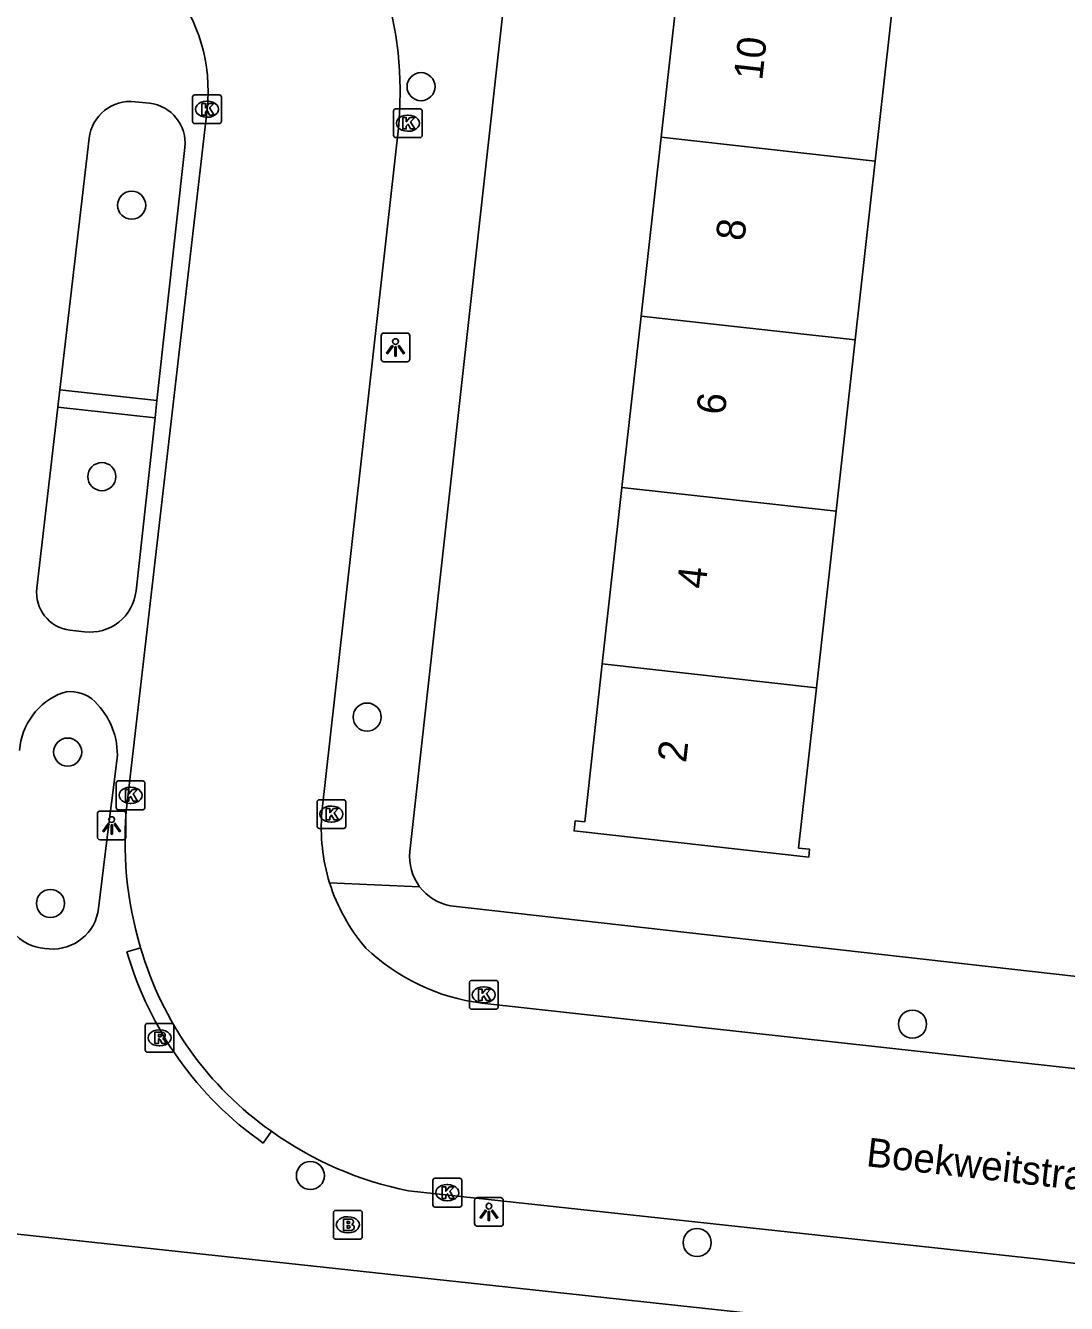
# Model space of a CAD drawing. Extents: x 162026 to 163499, y 387297 to 388169.
# Drawn here: x 162652.76 to 162688.99, y 387418.63 to 387463.09 of the extents above; entities that cross this region are included whole.
import ezdxf

# ---------------------------------------------------------------- set-up
doc = ezdxf.new("R2010")
doc.units = 0
for name, color, linetype in [('IMGEO_Boom', 7, 'Continuous'), ('IMGEO_Brandkraan', 7, 'Continuous'), ('IMGEO_Kolk', 7, 'Continuous'), ('IMGEO_Lichtpunt', 7, 'Continuous'), ('IMGEO_Openbare_ruimte_label', 7, 'Continuous'), ('IMGEO_Pand', 7, 'Continuous'), ('IMGEO_Pand_nummerreeks', 7, 'Continuous'), ('IMGEO_Rijbaan_lokaal_open', 7, 'Continuous'), ('IMGEO_Rioolput', 7, 'Continuous'), ('IMGEO_Voetpad_open', 7, 'Continuous')]:
    doc.layers.add(name, color=color, linetype=linetype)

msp = doc.modelspace()

# ---------------------------------------------------------------- linework, layer by layer
at = {"layer": 'IMGEO_Boom'}
for centre in [(162666.53, 387460.963), (162656.456, 387456.838), (162655.419, 387447.395), (162664.653, 387439.031), (162654.229, 387437.813), (162653.63, 387432.546), (162683.635, 387428.347), (162662.678, 387423.079), (162676.139, 387420.749)]:
    msp.add_circle(centre, 0.489, dxfattribs=at)
at = {"layer": 'IMGEO_Brandkraan'}
for p, q in [((162663.481, 387420.941), (162663.481, 387421.793)), ((162663.556, 387421.867), (162664.408, 387421.867)), ((162664.482, 387421.793), (162664.482, 387420.941)), ((162663.969, 387421.647), (162663.994, 387421.647)), ((162664.408, 387420.867), (162663.556, 387420.867)), ((162663.992, 387421.087), (162663.967, 387421.087))]:
    msp.add_line(p, q, dxfattribs=at)
for points in [[(162663.481, 387420.941), (162663.481, 387421.793)], [(162663.556, 387421.867), (162664.408, 387421.867)], [(162664.482, 387421.793), (162664.482, 387420.941)], [(162663.829, 387421.567), (162663.829, 387421.167), (162664.042, 387421.167)], [(162664.06, 387421.567), (162663.829, 387421.567)], [(162664.008, 387421.486), (162663.954, 387421.486), (162663.954, 387421.41)], [(162663.954, 387421.41), (162664.007, 387421.41)], [(162664.016, 387421.334), (162663.954, 387421.334), (162663.954, 387421.253)], [(162663.954, 387421.253), (162664.016, 387421.253)], [(162664.408, 387420.867), (162663.556, 387420.867)]]:
    msp.add_lwpolyline(points, dxfattribs=at)
for centre, radius, start, end in [((162663.558, 387421.791), 0.0765, 91.552, 178.448), ((162663.558, 387421.791), 0.0765, 91.552, 178.448), ((162664.406, 387421.791), 0.0765, 1.552, 88.448), ((162664.406, 387421.791), 0.0765, 1.552, 88.448), ((162664.009, 387421.448), 0.0379, 267.8285, 90.9355), ((162664.017, 387421.293), 0.0404, 269.8759, 90.5077), ((162664.064, 387421.422), 0.145, 59.4692, 91.5367), ((162664.089, 387421.469), 0.0922, 285.5137, 58.1501), ((162664.094, 387421.277), 0.105, 301.3115, 78.989), ((162663.558, 387420.943), 0.0765, 181.552, 268.448), ((162663.558, 387420.943), 0.0765, 181.552, 268.448), ((162664.048, 387421.418), 0.251, 268.6676, 293.5347), ((162664.406, 387420.943), 0.0765, 271.552, 358.448), ((162664.406, 387420.943), 0.0765, 271.552, 358.448)]:
    msp.add_arc(centre, radius, start, end, dxfattribs=at)
for centre, major_axis, ratio, start_param, end_param in [((162663.968, 387421.367), (-0.387, 0.002), 0.722429, 4.712389, 7.853982), ((162663.993, 387421.367), (-0.39, 0.002), 0.717154, 1.570796, 4.712389)]:
    msp.add_ellipse(centre, major_axis=major_axis, ratio=ratio, start_param=start_param, end_param=end_param, dxfattribs=at)
at = {"layer": 'IMGEO_Kolk'}
for p, q in [((162658.579, 387459.751), (162658.579, 387460.603)), ((162658.654, 387460.677), (162659.506, 387460.677)), ((162659.067, 387460.457), (162659.092, 387460.457)), ((162659.58, 387460.603), (162659.58, 387459.751)), ((162665.571, 387459.265), (162665.571, 387460.117)), ((162665.646, 387460.191), (162666.498, 387460.191)), ((162666.059, 387459.971), (162666.084, 387459.971)), ((162666.572, 387460.117), (162666.572, 387459.265)), ((162659.506, 387459.677), (162658.654, 387459.677)), ((162659.09, 387459.897), (162659.065, 387459.897)), ((162666.498, 387459.191), (162665.646, 387459.191)), ((162666.082, 387459.411), (162666.057, 387459.411)), ((162655.993, 387436.808), (162656.845, 387436.808)), ((162655.918, 387435.882), (162655.918, 387436.734)), ((162656.406, 387436.588), (162656.431, 387436.588)), ((162656.919, 387436.734), (162656.919, 387435.882)), ((162656.429, 387436.028), (162656.404, 387436.028)), ((162662.91, 387435.229), (162662.91, 387436.081)), ((162662.985, 387436.155), (162663.837, 387436.155)), ((162663.398, 387435.935), (162663.423, 387435.935)), ((162663.911, 387436.081), (162663.911, 387435.229)), ((162656.845, 387435.808), (162655.993, 387435.808)), ((162663.837, 387435.155), (162662.985, 387435.155)), ((162663.421, 387435.375), (162663.396, 387435.375)), ((162668.211, 387428.941), (162668.211, 387429.793)), ((162668.286, 387429.867), (162669.138, 387429.867)), ((162669.212, 387429.793), (162669.212, 387428.941)), ((162668.699, 387429.647), (162668.724, 387429.647)), ((162669.138, 387428.867), (162668.286, 387428.867)), ((162668.722, 387429.087), (162668.697, 387429.087)), ((162666.943, 387422.059), (162666.943, 387422.911)), ((162667.018, 387422.985), (162667.87, 387422.985)), ((162667.431, 387422.765), (162667.456, 387422.765)), ((162667.944, 387422.911), (162667.944, 387422.059)), ((162667.454, 387422.205), (162667.429, 387422.205)), ((162667.87, 387421.985), (162667.018, 387421.985))]:
    msp.add_line(p, q, dxfattribs=at)
for points in [[(162658.579, 387459.751), (162658.579, 387460.603)], [(162658.654, 387460.677), (162659.506, 387460.677)], [(162658.9, 387460.377), (162659.023, 387460.377), (162659.023, 387460.226), (162659.153, 387460.377), (162659.317, 387460.377), (162659.171, 387460.226), (162659.324, 387459.977), (162659.172, 387459.977), (162659.087, 387460.141), (162659.023, 387460.074), (162659.023, 387459.977), (162658.9, 387459.977), (162658.9, 387460.377)], [(162659.58, 387460.603), (162659.58, 387459.751)], [(162665.571, 387459.265), (162665.571, 387460.117)], [(162665.646, 387460.191), (162666.498, 387460.191)], [(162666.572, 387460.117), (162666.572, 387459.265)], [(162659.506, 387459.677), (162658.654, 387459.677)], [(162665.892, 387459.891), (162666.015, 387459.891), (162666.015, 387459.74), (162666.145, 387459.891), (162666.309, 387459.891), (162666.163, 387459.74), (162666.316, 387459.491), (162666.164, 387459.491), (162666.079, 387459.655), (162666.015, 387459.588), (162666.015, 387459.491), (162665.892, 387459.491), (162665.892, 387459.891)], [(162666.498, 387459.191), (162665.646, 387459.191)], [(162655.993, 387436.808), (162656.845, 387436.808)], [(162655.918, 387435.882), (162655.918, 387436.734)], [(162656.239, 387436.508), (162656.362, 387436.508), (162656.362, 387436.357), (162656.492, 387436.508), (162656.656, 387436.508), (162656.51, 387436.357), (162656.663, 387436.108), (162656.511, 387436.108), (162656.426, 387436.272), (162656.362, 387436.205), (162656.362, 387436.108), (162656.239, 387436.108), (162656.239, 387436.508)], [(162656.919, 387436.734), (162656.919, 387435.882)], [(162662.91, 387435.229), (162662.91, 387436.081)], [(162662.985, 387436.155), (162663.837, 387436.155)], [(162663.911, 387436.081), (162663.911, 387435.229)], [(162656.845, 387435.808), (162655.993, 387435.808)], [(162663.231, 387435.855), (162663.354, 387435.855), (162663.354, 387435.704), (162663.484, 387435.855), (162663.648, 387435.855), (162663.502, 387435.704), (162663.655, 387435.455), (162663.503, 387435.455), (162663.418, 387435.619), (162663.354, 387435.552), (162663.354, 387435.455), (162663.231, 387435.455), (162663.231, 387435.855)], [(162663.837, 387435.155), (162662.985, 387435.155)], [(162668.211, 387428.941), (162668.211, 387429.793)], [(162668.286, 387429.867), (162669.138, 387429.867)], [(162669.212, 387429.793), (162669.212, 387428.941)], [(162668.532, 387429.567), (162668.655, 387429.567), (162668.655, 387429.416), (162668.785, 387429.567), (162668.949, 387429.567), (162668.803, 387429.416), (162668.956, 387429.167), (162668.804, 387429.167), (162668.719, 387429.331), (162668.655, 387429.264), (162668.655, 387429.167), (162668.532, 387429.167), (162668.532, 387429.567)], [(162669.138, 387428.867), (162668.286, 387428.867)], [(162666.943, 387422.059), (162666.943, 387422.911)], [(162667.018, 387422.985), (162667.87, 387422.985)], [(162667.264, 387422.685), (162667.387, 387422.685), (162667.387, 387422.534), (162667.517, 387422.685), (162667.681, 387422.685), (162667.535, 387422.534), (162667.688, 387422.285), (162667.536, 387422.285), (162667.451, 387422.449), (162667.387, 387422.382), (162667.387, 387422.285), (162667.264, 387422.285), (162667.264, 387422.685)], [(162667.944, 387422.911), (162667.944, 387422.059)], [(162667.87, 387421.985), (162667.018, 387421.985)]]:
    msp.add_lwpolyline(points, dxfattribs=at)
for centre, start, end in [((162658.656, 387460.601), 91.552, 178.448), ((162658.656, 387460.601), 91.552, 178.448), ((162659.504, 387460.601), 1.552, 88.448), ((162659.504, 387460.601), 1.552, 88.448), ((162665.648, 387460.115), 91.552, 178.448), ((162665.648, 387460.115), 91.552, 178.448), ((162666.496, 387460.115), 1.552, 88.448), ((162666.496, 387460.115), 1.552, 88.448), ((162658.656, 387459.753), 181.552, 268.448), ((162658.656, 387459.753), 181.552, 268.448), ((162659.504, 387459.753), 271.552, 358.448), ((162659.504, 387459.753), 271.552, 358.448), ((162665.648, 387459.267), 181.552, 268.448), ((162665.648, 387459.267), 181.552, 268.448), ((162666.496, 387459.267), 271.552, 358.448), ((162666.496, 387459.267), 271.552, 358.448), ((162655.995, 387436.732), 91.552, 178.448), ((162655.995, 387436.732), 91.552, 178.448), ((162656.843, 387436.732), 1.552, 88.448), ((162656.843, 387436.732), 1.552, 88.448), ((162662.987, 387436.079), 91.552, 178.448), ((162662.987, 387436.079), 91.552, 178.448), ((162663.835, 387436.079), 1.552, 88.448), ((162663.835, 387436.079), 1.552, 88.448), ((162655.995, 387435.884), 181.552, 268.448), ((162655.995, 387435.884), 181.552, 268.448), ((162656.843, 387435.884), 271.552, 358.448), ((162656.843, 387435.884), 271.552, 358.448), ((162662.987, 387435.231), 181.552, 268.448), ((162662.987, 387435.231), 181.552, 268.448), ((162663.835, 387435.231), 271.552, 358.448), ((162663.835, 387435.231), 271.552, 358.448), ((162668.288, 387429.791), 91.552, 178.448), ((162668.288, 387429.791), 91.552, 178.448), ((162669.136, 387429.791), 1.552, 88.448), ((162669.136, 387429.791), 1.552, 88.448), ((162668.288, 387428.943), 181.552, 268.448), ((162668.288, 387428.943), 181.552, 268.448), ((162669.136, 387428.943), 271.552, 358.448), ((162669.136, 387428.943), 271.552, 358.448), ((162667.02, 387422.909), 91.552, 178.448), ((162667.02, 387422.909), 91.552, 178.448), ((162667.868, 387422.909), 1.552, 88.448), ((162667.868, 387422.909), 1.552, 88.448), ((162667.02, 387422.061), 181.552, 268.448), ((162667.02, 387422.061), 181.552, 268.448), ((162667.868, 387422.061), 271.552, 358.448), ((162667.868, 387422.061), 271.552, 358.448)]:
    msp.add_arc(centre, 0.0765, start, end, dxfattribs=at)
for centre, major_axis, ratio, start_param, end_param in [((162659.066, 387460.177), (-0.387, 0.002), 0.722429, 4.712389, 7.853982), ((162659.091, 387460.177), (-0.39, 0.002), 0.717154, 1.570796, 4.712389), ((162666.058, 387459.691), (-0.387, 0.002), 0.722429, 4.712389, 7.853982), ((162666.083, 387459.691), (-0.39, 0.002), 0.717154, 1.570796, 4.712389), ((162656.405, 387436.308), (-0.387, 0.002), 0.722429, 4.712389, 7.853982), ((162656.43, 387436.308), (-0.39, 0.002), 0.717154, 1.570796, 4.712389), ((162663.397, 387435.655), (-0.387, 0.002), 0.722429, 4.712389, 7.853982), ((162663.422, 387435.655), (-0.39, 0.002), 0.717154, 1.570796, 4.712389), ((162668.698, 387429.367), (-0.387, 0.002), 0.722429, 4.712389, 7.853982), ((162668.723, 387429.367), (-0.39, 0.002), 0.717154, 1.570796, 4.712389), ((162667.43, 387422.485), (-0.387, 0.002), 0.722429, 4.712389, 7.853982), ((162667.455, 387422.485), (-0.39, 0.002), 0.717154, 1.570796, 4.712389)]:
    msp.add_ellipse(centre, major_axis=major_axis, ratio=ratio, start_param=start_param, end_param=end_param, dxfattribs=at)
at = {"layer": 'IMGEO_Lichtpunt'}
for p, q in [((162666.044, 387452.39), (162665.236, 387452.39)), ((162666.044, 387452.39), (162665.236, 387452.39)), ((162665.142, 387452.295), (162665.142, 387451.488)), ((162665.142, 387452.295), (162665.142, 387451.488)), ((162666.138, 387451.488), (162666.138, 387452.295)), ((162666.138, 387451.488), (162666.138, 387452.295)), ((162665.236, 387451.394), (162666.044, 387451.394)), ((162665.236, 387451.394), (162666.044, 387451.394)), ((162655.263, 387435.665), (162655.263, 387434.858)), ((162655.263, 387435.665), (162655.263, 387434.858)), ((162656.165, 387435.76), (162655.357, 387435.76)), ((162656.165, 387435.76), (162655.357, 387435.76)), ((162656.259, 387434.858), (162656.259, 387435.665)), ((162656.259, 387434.858), (162656.259, 387435.665)), ((162655.357, 387434.764), (162656.165, 387434.764)), ((162655.357, 387434.764), (162656.165, 387434.764)), ((162668.395, 387422.217), (162668.395, 387421.41)), ((162668.395, 387422.217), (162668.395, 387421.41)), ((162669.297, 387422.312), (162668.489, 387422.312)), ((162669.297, 387422.312), (162668.489, 387422.312)), ((162669.391, 387421.41), (162669.391, 387422.217)), ((162669.391, 387421.41), (162669.391, 387422.217)), ((162668.489, 387421.316), (162669.297, 387421.316)), ((162668.489, 387421.316), (162669.297, 387421.316))]:
    msp.add_line(p, q, dxfattribs=at)
for points in [[(162665.516, 387451.959), (162665.555, 387451.931), (162665.367, 387451.669), (162665.329, 387451.696), (162665.516, 387451.959)], [(162665.728, 387451.931), (162665.766, 387451.958), (162665.953, 387451.696), (162665.914, 387451.668), (162665.728, 387451.931)], [(162665.618, 387451.911), (162665.665, 387451.911), (162665.665, 387451.589), (162665.618, 387451.589), (162665.618, 387451.911)], [(162655.637, 387435.329), (162655.676, 387435.301), (162655.488, 387435.039), (162655.45, 387435.066), (162655.637, 387435.329)], [(162655.739, 387435.281), (162655.786, 387435.281), (162655.786, 387434.959), (162655.739, 387434.959), (162655.739, 387435.281)], [(162655.849, 387435.301), (162655.887, 387435.328), (162656.074, 387435.066), (162656.035, 387435.038), (162655.849, 387435.301)], [(162668.769, 387421.881), (162668.808, 387421.853), (162668.62, 387421.591), (162668.582, 387421.618), (162668.769, 387421.881)], [(162668.871, 387421.833), (162668.918, 387421.833), (162668.918, 387421.511), (162668.871, 387421.511), (162668.871, 387421.833)], [(162668.981, 387421.853), (162669.019, 387421.88), (162669.206, 387421.618), (162669.167, 387421.59), (162668.981, 387421.853)]]:
    msp.add_lwpolyline(points, dxfattribs=at)
for centre in [(162665.641, 387452.093), (162655.762, 387435.463), (162668.894, 387422.015)]:
    msp.add_circle(centre, 0.0994, dxfattribs=at)
for centre, start, end in [((162665.236, 387452.295), 90, 180), ((162665.236, 387452.295), 90, 180), ((162666.044, 387452.295), 0, 90), ((162666.044, 387452.295), 0, 90), ((162665.236, 387451.488), 180, 270), ((162665.236, 387451.488), 180, 270), ((162666.044, 387451.488), 270, 0), ((162666.044, 387451.488), 270, 360), ((162655.357, 387435.665), 90, 180), ((162655.357, 387435.665), 90, 180), ((162656.165, 387435.665), 0, 90), ((162656.165, 387435.665), 0, 90), ((162655.357, 387434.858), 180, 270), ((162655.357, 387434.858), 180, 270), ((162656.165, 387434.858), 270, 0), ((162656.165, 387434.858), 270, 360), ((162668.489, 387422.217), 90, 180), ((162668.489, 387422.217), 90, 180), ((162669.297, 387422.217), 0, 90), ((162669.297, 387422.217), 0, 90), ((162668.489, 387421.41), 180, 270), ((162668.489, 387421.41), 180, 270), ((162669.297, 387421.41), 270, 0), ((162669.297, 387421.41), 270, 360)]:
    msp.add_arc(centre, 0.0946, start, end, dxfattribs=at)
at = {"layer": 'IMGEO_Pand'}
for points in [[(162674.885, 387459.207), (162675.546, 387465.121)], [(162682.999, 387464.288), (162682.338, 387458.374)], [(162674.19, 387452.983), (162674.885, 387459.207)], [(162674.885, 387459.207), (162682.338, 387458.374)], [(162682.338, 387458.374), (162681.643, 387452.15)], [(162673.524, 387447.023), (162674.19, 387452.983)], [(162674.19, 387452.983), (162681.643, 387452.15)], [(162681.643, 387452.15), (162680.978, 387446.19)], [(162672.838, 387440.878), (162673.524, 387447.023)], [(162673.524, 387447.023), (162680.978, 387446.19)], [(162680.978, 387446.19), (162680.291, 387440.044)], [(162680.291, 387440.044), (162679.669, 387434.473), (162680.055, 387434.429), (162680.025, 387434.158), (162671.859, 387435.07), (162671.898, 387435.426), (162672.225, 387435.389), (162672.838, 387440.878)], [(162680.291, 387440.044), (162672.838, 387440.878)]]:
    msp.add_lwpolyline(points, dxfattribs=at)
at = {"layer": 'IMGEO_Rijbaan_lokaal_open'}
for points in [[(162659.081, 387460.172), (162656.3, 387436.047)], [(162665.755, 387459.624), (162663.081, 387435.727)], [(162668.642, 387429.077), (162693.371, 387426.347)], [(162666.089, 387422.548), (162688.061, 387420.165), (162714.071, 387417.082), (162714.253, 387417.06)]]:
    msp.add_lwpolyline(points, dxfattribs=at)
for centre, radius, start, end in [((162653.204, 387460.764), 12.602, 354.8102, 83.4959), ((162653.302, 387460.819), 5.815, 353.6134, 83.5429), ((162669.02, 387434.69), 12.793, 173.9111, 196.7562), ((162669.476, 387435.172), 6.419, 175.0376, 197.2903), ((162669.459, 387435.172), 6.403, 197.3362, 220.7302), ((162668.124, 387434.282), 11.818, 196.1134, 234.8515), ((162669.555, 387436.204), 7.186, 226.4777, 262.6982), ((162668.529, 387434.689), 12.384, 234.4062, 258.638)]:
    msp.add_arc(centre, radius, start, end, dxfattribs=at)
at = {"layer": 'IMGEO_Rioolput'}
for p, q in [((162657.003, 387428.372), (162657.855, 387428.372)), ((162656.928, 387427.446), (162656.928, 387428.298)), ((162657.416, 387428.152), (162657.441, 387428.152)), ((162657.929, 387428.298), (162657.929, 387427.446)), ((162657.439, 387427.592), (162657.414, 387427.592)), ((162657.855, 387427.372), (162657.003, 387427.372))]:
    msp.add_line(p, q, dxfattribs=at)
for points in [[(162657.003, 387428.372), (162657.855, 387428.372)], [(162656.928, 387427.446), (162656.928, 387428.298)], [(162657.517, 387428.07), (162657.265, 387428.072), (162657.265, 387427.672)], [(162657.443, 387427.991), (162657.389, 387427.991), (162657.389, 387427.91)], [(162657.929, 387428.298), (162657.929, 387427.446)], [(162657.265, 387427.672), (162657.389, 387427.672), (162657.389, 387427.834), (162657.4, 387427.834)], [(162657.389, 387427.91), (162657.441, 387427.91)], [(162657.447, 387427.805), (162657.518, 387427.672), (162657.658, 387427.672), (162657.593, 387427.798)], [(162657.855, 387427.372), (162657.003, 387427.372)]]:
    msp.add_lwpolyline(points, dxfattribs=at)
for centre, radius, start, end in [((162657.005, 387428.296), 0.0765, 91.552, 178.448), ((162657.005, 387428.296), 0.0765, 91.552, 178.448), ((162657.853, 387428.296), 0.0765, 1.552, 88.448), ((162657.853, 387428.296), 0.0765, 1.552, 88.448), ((162657.425, 387428.099), 0.19, 274.7715, 282.9687), ((162657.449, 387427.895), 0.0964, 77.0061, 93.1865), ((162657.463, 387427.952), 0.0378, 276.6634, 79.6772), ((162657.516, 387427.96), 0.109, 350.3612, 89.416), ((162657.514, 387427.96), 0.112, 277.5842, 350.9817), ((162657.399, 387427.781), 0.0533, 26.0293, 88.6989), ((162657.498, 387427.745), 0.108, 29.5134, 73.7905), ((162657.005, 387427.448), 0.0765, 181.552, 268.448), ((162657.005, 387427.448), 0.0765, 181.552, 268.448), ((162657.853, 387427.448), 0.0765, 271.552, 358.448), ((162657.853, 387427.448), 0.0765, 271.552, 358.448)]:
    msp.add_arc(centre, radius, start, end, dxfattribs=at)
for centre, major_axis, ratio, start_param, end_param in [((162657.415, 387427.872), (-0.387, 0.002), 0.722429, 4.712389, 7.853982), ((162657.44, 387427.872), (-0.39, 0.002), 0.717154, 1.570796, 4.712389)]:
    msp.add_ellipse(centre, major_axis=major_axis, ratio=ratio, start_param=start_param, end_param=end_param, dxfattribs=at)
at = {"layer": 'IMGEO_Voetpad_open'}
for points in [[(162670.59, 387474.531), (162666.138, 387434.35)], [(162656.574, 387460.441), (162657.081, 387460.385)], [(162653.957, 387450.415), (162654.975, 387459.169)], [(162658.307, 387458.851), (162657.338, 387450.043)], [(162653.887, 387449.812), (162653.957, 387450.415)], [(162653.957, 387450.415), (162657.338, 387450.043)], [(162653.155, 387443.518), (162653.887, 387449.812)], [(162653.887, 387449.812), (162657.272, 387449.44)], [(162657.338, 387450.043), (162657.272, 387449.44)], [(162657.272, 387449.44), (162656.609, 387443.418)], [(162654.817, 387441.997), (162654.305, 387442.059)], [(162655.961, 387437.709), (162655.804, 387436.398), (162655.666, 387435.318), (162655.306, 387432.374)], [(162663.347, 387433.264), (162666.481, 387433.129)], [(162667.559, 387432.462), (162692.333, 387429.665)], [(162653.585, 387430.964), (162653.437, 387430.976)], [(162656.29, 387430.863), (162656.771, 387431.002)], [(162661.321, 387424.619), (162661.033, 387424.21)], [(162647.465, 387419.612), (162651.304, 387421.169), (162683.949, 387417.639), (162713.606, 387414.172)]]:
    msp.add_lwpolyline(points, dxfattribs=at)
for centre, radius, start, end in [((162656.414, 387459.001), 1.448, 83.6454, 173.3589), ((162656.926, 387459.004), 1.39, 353.6817, 83.5833), ((162654.463, 387443.366), 1.317, 173.3862, 263.105), ((162655.009, 387443.596), 1.61, 263.1646, 353.662), ((162654.883, 387437.691), 2.338, 110.695, 175.547), ((162654.343, 387438.748), 1.167, 51.7295, 104.2129), ((162653.382, 387437.71), 2.579, 359.967, 49.2296), ((162667.879, 387434.18), 1.749, 174.4302, 216.9518), ((162667.873, 387434.175), 1.741, 216.906, 259.6007), ((162653.56, 387432.57), 1.599, 173.5164, 265.5913), ((162653.707, 387432.57), 1.611, 265.6416, 353.0133), ((162668.133, 387434.289), 12.328, 196.1329, 234.8381)]:
    msp.add_arc(centre, radius, start, end, dxfattribs=at)

# ---------------------------------------------------------------- texts
at = {"layer": 'IMGEO_Openbare_ruimte_label'}
msp.add_text('Boekweitstraat', height=1, rotation=353.5713, dxfattribs=at).set_placement((162681.998, 387423.409))
at = {"layer": 'IMGEO_Pand_nummerreeks'}
for s, p in [('10', (162678.403, 387461.162)), ('8', (162677.78, 387455.571)), ('6', (162677.103, 387449.518)), ('4', (162676.428, 387443.469)), ('2', (162675.752, 387437.418))]:
    msp.add_text(s, height=1, rotation=83.6274, dxfattribs=at).set_placement(p)

doc.saveas('drawing.dxf')
